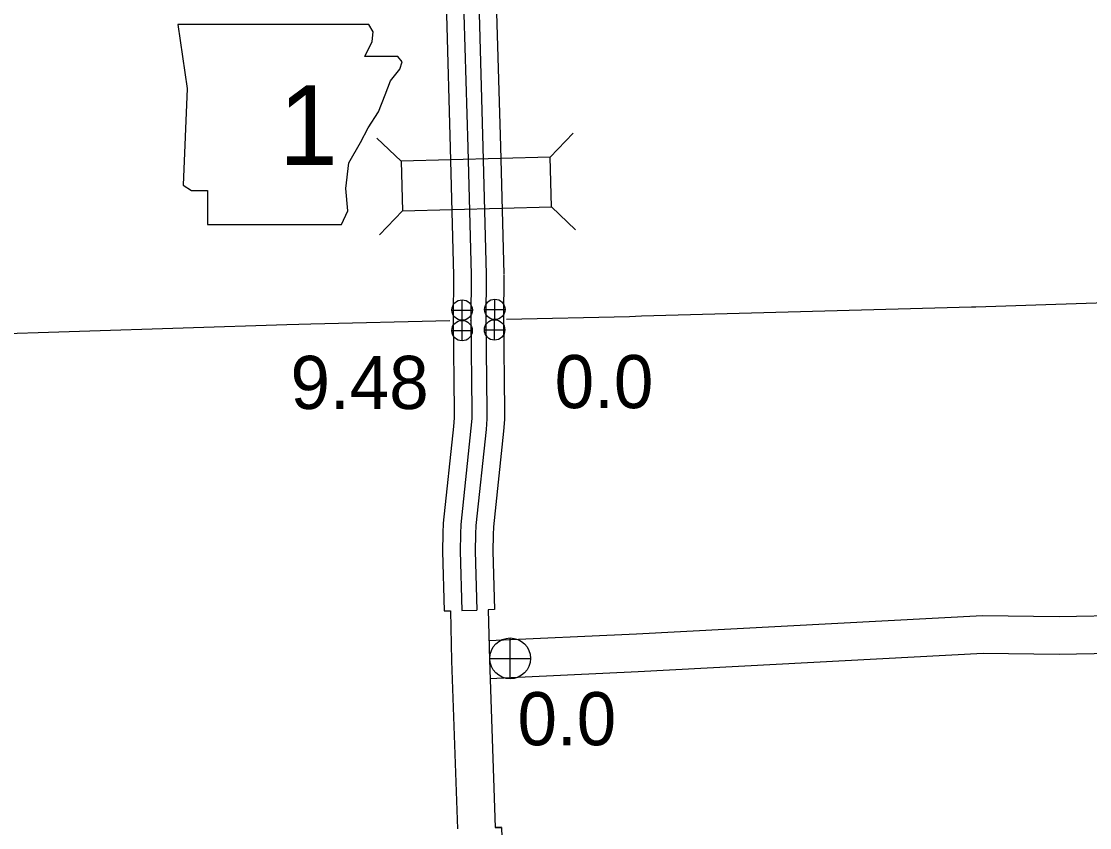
# Model space of a CAD drawing. Extents: x -939622 to -934222, y 1383701 to 1385301.
# Drawn here: x -935801.12 to -935775.62, y 1384246.29 to 1384265.52 of the extents above; entities that cross this region are included whole.
import ezdxf

# ---------------------------------------------------------------- set-up
doc = ezdxf.new("R2010")
doc.units = 0
for name, color, linetype in [('Level 10', 7, 'Continuous'), ('Level 2', 7, 'Continuous'), ('Level 20', 7, 'Continuous'), ('Level 21', 7, 'Continuous'), ('Level 25', 7, 'Continuous'), ('Level 26', 7, 'Continuous')]:
    doc.layers.add(name, color=color, linetype=linetype)

msp = doc.modelspace()

# ---------------------------------------------------------------- linework, layer by layer
at = {"layer": 'Level 10'}
for points in [[(-935789.817, 1384284.049), (-935790.227, 1384283.868), (-935790.507, 1384283.673), (-935790.64, 1384283.566), (-935790.818, 1384283.398), (-935790.934, 1384283.28), (-935791.092, 1384283.083), (-935791.215, 1384282.925), (-935791.343, 1384282.714), (-935791.469, 1384282.456), (-935791.531, 1384282.202), (-935791.574, 1384281.948), (-935791.537, 1384281.187), (-935791.396, 1384277.059), (-935791.222, 1384272.789), (-935791.091, 1384268.789), (-935790.976, 1384265.684), (-935790.885, 1384262.506), (-935790.805, 1384259.466)], [(-935788.855, 1384284.095), (-935789.648, 1384283.664), (-935790.02, 1384283.5), (-935790.255, 1384283.337), (-935790.364, 1384283.249), (-935790.524, 1384283.098), (-935790.619, 1384283.001), (-935790.762, 1384282.822), (-935790.869, 1384282.686), (-935790.974, 1384282.512), (-935791.072, 1384282.312), (-935791.119, 1384282.117), (-935791.153, 1384281.922), (-935791.118, 1384281.204), (-935790.976, 1384277.075), (-935790.802, 1384272.805), (-935790.672, 1384268.803), (-935790.556, 1384265.698), (-935790.465, 1384262.517), (-935790.385, 1384259.477)], [(-935788.679, 1384283.781), (-935789.482, 1384283.375), (-935789.715, 1384283.241), (-935789.843, 1384283.185), (-935790.039, 1384283.049), (-935790.127, 1384282.978), (-935790.272, 1384282.841), (-935790.349, 1384282.762), (-935790.48, 1384282.599), (-935790.572, 1384282.481), (-935790.658, 1384282.339), (-935790.731, 1384282.19), (-935790.766, 1384282.045), (-935790.791, 1384281.9), (-935790.758, 1384281.219), (-935790.616, 1384277.088), (-935790.442, 1384272.818), (-935790.312, 1384268.816), (-935790.197, 1384265.71), (-935790.105, 1384262.527), (-935790.025, 1384259.486)], [(-935788.476, 1384283.413), (-935788.688, 1384283.299), (-935789.272, 1384283.011), (-935789.525, 1384282.866), (-935789.636, 1384282.817), (-935789.787, 1384282.712), (-935789.851, 1384282.661), (-935789.978, 1384282.541), (-935790.035, 1384282.483), (-935790.15, 1384282.338), (-935790.226, 1384282.242), (-935790.289, 1384282.138), (-935790.334, 1384282.046), (-935790.355, 1384281.96), (-935790.369, 1384281.875), (-935790.338, 1384281.237), (-935790.197, 1384277.104), (-935790.023, 1384272.833), (-935789.892, 1384268.831), (-935789.777, 1384265.724), (-935789.685, 1384262.539), (-935789.605, 1384259.497)], [(-935790.805, 1384259.487), (-935790.815, 1384258.39)], [(-935790.385, 1384259.483), (-935790.395, 1384258.399)], [(-935790.025, 1384259.48), (-935790.035, 1384258.408)], [(-935789.605, 1384259.476), (-935789.615, 1384258.417)], [(-935789.615, 1384258.417), (-935789.592, 1384256.241), (-935789.589, 1384256.027), (-935789.612, 1384255.748), (-935789.853, 1384253.464), (-935789.861, 1384253.28), (-935789.866, 1384252.888), (-935789.831, 1384251.493), (-935789.981, 1384251.489)], [(-935790.815, 1384258.39), (-935790.792, 1384256.227), (-935790.79, 1384256.068), (-935790.807, 1384255.859), (-935791.05, 1384253.552), (-935791.06, 1384253.314), (-935791.066, 1384252.882), (-935791.03, 1384251.463), (-935790.88, 1384251.466)], [(-935790.815, 1384258.39), (-935790.815, 1384258.39)], [(-935790.395, 1384258.399), (-935790.372, 1384256.232), (-935790.369, 1384256.054), (-935790.389, 1384255.82), (-935790.631, 1384253.521), (-935790.64, 1384253.302), (-935790.646, 1384252.884), (-935790.611, 1384251.473), (-935790.251, 1384251.482)], [(-935790.395, 1384258.392), (-935790.395, 1384258.394)], [(-935790.035, 1384258.408), (-935790.012, 1384256.236), (-935790.009, 1384256.041), (-935790.03, 1384255.787), (-935790.272, 1384253.495), (-935790.28, 1384253.292), (-935790.286, 1384252.886), (-935790.251, 1384251.482)], [(-935790.88, 1384251.466), (-935790.85, 1384250.269), (-935790.71, 1384246.266)], [(-935789.981, 1384251.489), (-935789.95, 1384250.296), (-935789.811, 1384246.297)], [(-935789.962, 1384250.753), (-935786.438, 1384250.916), (-935778.178, 1384251.352), (-935776.349, 1384251.332), (-935771.362, 1384251.421)], [(-935789.935, 1384249.853), (-935786.394, 1384250.017), (-935778.159, 1384250.452), (-935776.346, 1384250.432), (-935771.346, 1384250.522)], [(-935789.661, 1384246.302), (-935789.811, 1384246.297), (-935789.661, 1384246.296), (-935789.499, 1384241.621)]]:
    msp.add_lwpolyline(points, dxfattribs=at)
at = {"layer": 'Level 2'}
for points in [[(-935778.338, 1384258.716), (-935770.447, 1384258.978), (-935762.534, 1384259.354), (-935753.95, 1384259.77), (-935743.933, 1384260.316)], [(-935778.338, 1384258.716), (-935770.447, 1384258.978), (-935762.534, 1384259.354), (-935753.95, 1384259.77), (-935749.617, 1384260.007)], [(-935789.542, 1384258.419), (-935786.606, 1384258.487), (-935786.322, 1384258.501), (-935778.437, 1384258.716), (-935778.338, 1384258.716)], [(-935789.542, 1384258.419), (-935786.606, 1384258.487), (-935786.322, 1384258.501), (-935778.437, 1384258.716), (-935778.338, 1384258.716)], [(-935834.366, 1384256.988), (-935826.431, 1384257.306), (-935826.279, 1384257.313), (-935818.486, 1384257.628), (-935818.39, 1384257.624), (-935810.472, 1384257.852), (-935802.691, 1384258.046), (-935802.215, 1384258.056), (-935794.786, 1384258.297), (-935794.208, 1384258.311), (-935790.897, 1384258.388)], [(-935834.366, 1384256.988), (-935826.431, 1384257.306), (-935826.279, 1384257.313), (-935818.486, 1384257.628), (-935818.39, 1384257.624), (-935810.472, 1384257.852), (-935802.691, 1384258.046), (-935802.215, 1384258.056), (-935794.786, 1384258.297), (-935794.208, 1384258.311), (-935790.897, 1384258.388)]]:
    msp.add_lwpolyline(points, dxfattribs=at)
at = {"layer": 'Level 20'}
for p, q in [((-935788.496, 1384262.286), (-935787.951, 1384262.861)), ((-935792.059, 1384262.192), (-935792.633, 1384262.737)), ((-935792.027, 1384261.005), (-935792.573, 1384260.43)), ((-935788.465, 1384261.098), (-935787.89, 1384260.553))]:
    msp.add_line(p, q, dxfattribs=at)
msp.add_lwpolyline([(-935792.027, 1384261.005), (-935788.465, 1384261.098), (-935788.496, 1384262.286), (-935792.059, 1384262.192)], close=True, dxfattribs=at)
at = {"layer": 'Level 21'}
msp.add_lwpolyline([(-935797.389, 1384265.449), (-935797.161, 1384263.926), (-935797.263, 1384261.617), (-935797.06, 1384261.49), (-935796.679, 1384261.49), (-935796.679, 1384260.678), (-935793.481, 1384260.678), (-935793.329, 1384261.008), (-935793.38, 1384261.541), (-935793.304, 1384262.15), (-935793.025, 1384262.632), (-935792.847, 1384262.987), (-935792.593, 1384263.368), (-935792.441, 1384263.774), (-935792.314, 1384264.104), (-935792.086, 1384264.383), (-935792.035, 1384264.561), (-935792.136, 1384264.688), (-935792.923, 1384264.688), (-935792.746, 1384265.043), (-935792.72, 1384265.271), (-935792.825, 1384265.447)], close=True, dxfattribs=at)
at = {"layer": 'Level 26'}
for p, q in [((-935790.599, 1384258.393), (-935790.602, 1384258.882)), ((-935789.818, 1384258.409), (-935789.821, 1384258.897)), ((-935790.845, 1384258.636), (-935790.356, 1384258.639)), ((-935790.064, 1384258.652), (-935789.575, 1384258.654)), ((-935790.602, 1384257.903), (-935790.602, 1384258.391)), ((-935790.069, 1384258.164), (-935789.581, 1384258.164)), ((-935789.825, 1384257.921), (-935789.825, 1384258.408)), ((-935790.846, 1384258.147), (-935790.358, 1384258.147)), ((-935789.454, 1384249.841), (-935789.454, 1384250.816)), ((-935789.941, 1384250.329), (-935788.966, 1384250.329))]:
    msp.add_line(p, q, dxfattribs=at)
for centre, radius in [((-935790.6, 1384258.638), 0.244), ((-935789.82, 1384258.653), 0.244), ((-935790.602, 1384258.147), 0.244), ((-935789.825, 1384258.164), 0.244), ((-935789.454, 1384250.329), 0.487)]:
    msp.add_circle(centre, radius, dxfattribs=at)

# ---------------------------------------------------------------- texts
at = {"layer": 'Level 21'}
msp.add_text('1', height=1.901, dxfattribs=at).set_placement((-935794.978, 1384262.099))
at = {"layer": 'Level 25'}
for s, p in [('9.48', (-935794.697, 1384256.278)), ('0.0', (-935788.391, 1384256.298)), ('0.0', (-935789.278, 1384248.257))]:
    msp.add_text(s, height=1.2672, dxfattribs=at).set_placement(p)

doc.saveas('drawing.dxf')
